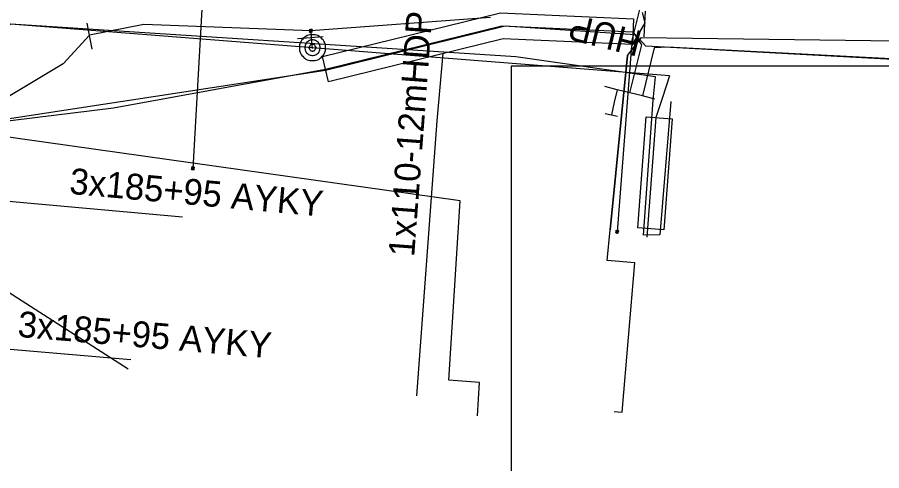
# Model space of a CAD drawing. Extents: x -746464 to -745690, y -1051581 to -1049993.
# Drawn here: x -746205.55 to -746172.06, y -1051048.03 to -1051030.48 of the extents above; entities that cross this region are included whole.
import ezdxf

# ---------------------------------------------------------------- set-up
doc = ezdxf.new("R2010")
doc.units = 0
for name, color, linetype in [('04_CETIN_neprovozovane', 7, 'Continuous'), ('04_CETIN_sdelovaci_podzem', 7, 'Continuous'), ('37_TVNET_sdelovaci_televizni kabely', 7, 'Continuous'), ('48_Prazs_plynarenska_STL', 7, 'Continuous'), ('48_Prazs_plynarenska_STL_popisy', 7, 'Continuous'), ('51_PVaK_vodovod_chranicky_objekty', 7, 'Continuous'), ('51_PVaK_vodovod_overena poloha_pripojka', 7, 'Continuous'), ('51_PVaK_vodovod_zruseno_overena poloha', 7, 'Continuous'), ('55_PREdi_chranicky', 7, 'Continuous'), ('55_PREdi_NN', 7, 'Continuous'), ('55_PREdi_NN_popisy', 7, 'Continuous'), ('55_PREdi_NN_pripojovaci_misto', 7, 'Continuous'), ('55_PREdi_stavby_popisy', 7, 'Continuous'), ('55_PREdi_ZRUSENE_elektro', 7, 'Continuous')]:
    doc.layers.add(name, color=color, linetype=linetype)

msp = doc.modelspace()

# ---------------------------------------------------------------- linework, layer by layer
at = {"layer": '04_CETIN_neprovozovane'}
msp.add_lwpolyline([(-746187.72, -1051045.91), (-746187.64, -1051044.61), (-746188.83, -1051044.53), (-746188.39, -1051037.59), (-746210.13, -1051034.53), (-746221.4, -1051033.32)], dxfattribs=at)
at = {"layer": '04_CETIN_sdelovaci_podzem'}
for points in [[(-746182.58, -1051038.71), (-746181.91, -1051031.96), (-746181.37, -1051031.26), (-746168.53, -1051031.43)], [(-746181.91, -1051031.96), (-746182.58, -1051038.71)], [(-746211.07, -1051038.86), (-746207.11, -1051040.34), (-746201.26, -1051044.09)], [(-746182.43, -1051045.74), (-746182.12, -1051045.76), (-746181.63, -1051039.98), (-746182.7, -1051039.89), (-746182.58, -1051038.71)]]:
    msp.add_lwpolyline(points, dxfattribs=at)
at = {"layer": '37_TVNET_sdelovaci_televizni kabely'}
msp.add_lwpolyline([(-746164.092, -1051032.378), (-746186.423, -1051032.378), (-746186.423, -1051048.029)], dxfattribs=at)
at = {"layer": '48_Prazs_plynarenska_STL'}
for points in [[(-746181.34, -1051029.76), (-746181.666, -1051031.054)], [(-746181.666, -1051031.054), (-746181.789, -1051031.539)]]:
    msp.add_lwpolyline(points, dxfattribs=at)
at = {"layer": '51_PVaK_vodovod_chranicky_objekty'}
for p, q in [((-746181.271, -1051031.24), (-746181.214, -1051030.24)), ((-746202.645, -1051031.71), (-746202.84, -1051030.71)), ((-746194.699, -1051031.297), (-746193.699, -1051031.228)), ((-746194.229, -1051031.059), (-746194.129, -1051030.959)), ((-746194.229, -1051030.959), (-746194.129, -1051031.059)), ((-746194.229, -1051030.959), (-746194.229, -1051030.979)), ((-746194.229, -1051030.959), (-746194.209, -1051030.959)), ((-746194.229, -1051031.059), (-746194.229, -1051031.039)), ((-746194.229, -1051031.059), (-746194.209, -1051031.059)), ((-746194.129, -1051030.959), (-746194.149, -1051030.959)), ((-746194.129, -1051031.059), (-746194.149, -1051031.059)), ((-746194.129, -1051030.959), (-746194.129, -1051030.979)), ((-746194.129, -1051031.059), (-746194.129, -1051031.039)), ((-746198.801, -1051036.375), (-746198.695, -1051036.282)), ((-746198.795, -1051036.275), (-746198.796, -1051036.295)), ((-746198.795, -1051036.275), (-746198.702, -1051036.382)), ((-746198.795, -1051036.275), (-746198.775, -1051036.276)), ((-746198.695, -1051036.282), (-746198.715, -1051036.28)), ((-746198.695, -1051036.282), (-746198.696, -1051036.302)), ((-746198.801, -1051036.375), (-746198.8, -1051036.355)), ((-746198.801, -1051036.375), (-746198.781, -1051036.376)), ((-746198.702, -1051036.382), (-746198.722, -1051036.38)), ((-746198.702, -1051036.382), (-746198.7, -1051036.362)), ((-746182.37, -1051038.827), (-746182.258, -1051038.74)), ((-746182.37, -1051038.827), (-746182.367, -1051038.807)), ((-746182.37, -1051038.827), (-746182.35, -1051038.829)), ((-746182.358, -1051038.727), (-746182.36, -1051038.747)), ((-746182.271, -1051038.839), (-746182.358, -1051038.727)), ((-746182.358, -1051038.727), (-746182.338, -1051038.73)), ((-746182.271, -1051038.839), (-746182.29, -1051038.837)), ((-746182.258, -1051038.74), (-746182.278, -1051038.737)), ((-746182.271, -1051038.839), (-746182.268, -1051038.819)), ((-746182.258, -1051038.74), (-746182.261, -1051038.76))]:
    msp.add_line(p, q, dxfattribs=at)
for points in [[(-746193.615, -1051031.659), (-746193.615, -1051031.614), (-746193.615, -1051031.553), (-746193.63, -1051031.508), (-746193.645, -1051031.447), (-746193.675, -1051031.402), (-746193.706, -1051031.356), (-746193.736, -1051031.326), (-746193.781, -1051031.281), (-746193.812, -1051031.25), (-746193.857, -1051031.22), (-746193.903, -1051031.19), (-746193.963, -1051031.175), (-746194.009, -1051031.159), (-746194.069, -1051031.159), (-746194.115, -1051031.159), (-746194.175, -1051031.159), (-746194.221, -1051031.159), (-746194.266, -1051031.175), (-746194.327, -1051031.19), (-746194.372, -1051031.22), (-746194.418, -1051031.25), (-746194.448, -1051031.281), (-746194.494, -1051031.326), (-746194.524, -1051031.356), (-746194.554, -1051031.402), (-746194.584, -1051031.447), (-746194.6, -1051031.508), (-746194.615, -1051031.553), (-746194.615, -1051031.614), (-746194.615, -1051031.659), (-746194.615, -1051031.72), (-746194.615, -1051031.766), (-746194.6, -1051031.811), (-746194.584, -1051031.872), (-746194.554, -1051031.917), (-746194.524, -1051031.963), (-746194.494, -1051031.993), (-746194.448, -1051032.038), (-746194.418, -1051032.069), (-746194.372, -1051032.099), (-746194.327, -1051032.129), (-746194.266, -1051032.144), (-746194.221, -1051032.159), (-746194.175, -1051032.159), (-746194.115, -1051032.159), (-746194.069, -1051032.159), (-746194.009, -1051032.159), (-746193.963, -1051032.144), (-746193.903, -1051032.129), (-746193.857, -1051032.099), (-746193.812, -1051032.069), (-746193.781, -1051032.038), (-746193.736, -1051031.993), (-746193.706, -1051031.963), (-746193.675, -1051031.917), (-746193.645, -1051031.872), (-746193.63, -1051031.811), (-746193.615, -1051031.766), (-746193.615, -1051031.72), (-746193.615, -1051031.659)], [(-746194.129, -1051031.009), (-746194.129, -1051031.004), (-746194.13, -1051030.999), (-746194.131, -1051030.994), (-746194.133, -1051030.989), (-746194.136, -1051030.984), (-746194.139, -1051030.98), (-746194.142, -1051030.976), (-746194.146, -1051030.972), (-746194.15, -1051030.969), (-746194.154, -1051030.966), (-746194.159, -1051030.963), (-746194.164, -1051030.961), (-746194.169, -1051030.96), (-746194.174, -1051030.959), (-746194.179, -1051030.959), (-746194.184, -1051030.959), (-746194.189, -1051030.96), (-746194.194, -1051030.961), (-746194.199, -1051030.963), (-746194.204, -1051030.966), (-746194.208, -1051030.969), (-746194.212, -1051030.972), (-746194.216, -1051030.976), (-746194.219, -1051030.98), (-746194.222, -1051030.984), (-746194.225, -1051030.989), (-746194.227, -1051030.994), (-746194.228, -1051030.999), (-746194.229, -1051031.004), (-746194.229, -1051031.009), (-746194.229, -1051031.014), (-746194.228, -1051031.019), (-746194.227, -1051031.024), (-746194.225, -1051031.029), (-746194.222, -1051031.034), (-746194.219, -1051031.038), (-746194.216, -1051031.042), (-746194.212, -1051031.046), (-746194.208, -1051031.049), (-746194.204, -1051031.052), (-746194.199, -1051031.055), (-746194.194, -1051031.057), (-746194.189, -1051031.058), (-746194.184, -1051031.059), (-746194.179, -1051031.059), (-746194.174, -1051031.059), (-746194.169, -1051031.058), (-746194.164, -1051031.057), (-746194.159, -1051031.055), (-746194.154, -1051031.052), (-746194.15, -1051031.049), (-746194.146, -1051031.046), (-746194.142, -1051031.042), (-746194.139, -1051031.038), (-746194.136, -1051031.034), (-746194.133, -1051031.029), (-746194.131, -1051031.024), (-746194.13, -1051031.019), (-746194.129, -1051031.014), (-746194.129, -1051031.009)], [(-746193.812, -1051031.659), (-746193.812, -1051031.629), (-746193.827, -1051031.599), (-746193.827, -1051031.569), (-746193.842, -1051031.538), (-746193.857, -1051031.508), (-746193.872, -1051031.478), (-746193.887, -1051031.463), (-746193.918, -1051031.432), (-746193.933, -1051031.417), (-746193.963, -1051031.402), (-746193.994, -1051031.387), (-746194.024, -1051031.372), (-746194.054, -1051031.372), (-746194.084, -1051031.356), (-746194.115, -1051031.356), (-746194.145, -1051031.356), (-746194.175, -1051031.372), (-746194.206, -1051031.372), (-746194.236, -1051031.387), (-746194.266, -1051031.402), (-746194.297, -1051031.417), (-746194.312, -1051031.432), (-746194.342, -1051031.463), (-746194.357, -1051031.478), (-746194.372, -1051031.508), (-746194.387, -1051031.538), (-746194.403, -1051031.569), (-746194.403, -1051031.599), (-746194.418, -1051031.629), (-746194.418, -1051031.659), (-746194.418, -1051031.69), (-746194.403, -1051031.72), (-746194.403, -1051031.75), (-746194.387, -1051031.781), (-746194.372, -1051031.811), (-746194.357, -1051031.841), (-746194.342, -1051031.856), (-746194.312, -1051031.887), (-746194.297, -1051031.902), (-746194.266, -1051031.917), (-746194.236, -1051031.932), (-746194.206, -1051031.947), (-746194.175, -1051031.947), (-746194.145, -1051031.963), (-746194.115, -1051031.963), (-746194.084, -1051031.963), (-746194.054, -1051031.947), (-746194.024, -1051031.947), (-746193.994, -1051031.932), (-746193.963, -1051031.917), (-746193.933, -1051031.902), (-746193.918, -1051031.887), (-746193.887, -1051031.856), (-746193.872, -1051031.841), (-746193.857, -1051031.811), (-746193.842, -1051031.781), (-746193.827, -1051031.75), (-746193.827, -1051031.72), (-746193.812, -1051031.69), (-746193.812, -1051031.659)], [(-746193.978, -1051031.659), (-746193.978, -1051031.644), (-746193.994, -1051031.629), (-746193.994, -1051031.614), (-746193.994, -1051031.599), (-746194.009, -1051031.599), (-746194.009, -1051031.584), (-746194.024, -1051031.569), (-746194.039, -1051031.553), (-746194.054, -1051031.553), (-746194.054, -1051031.538), (-746194.069, -1051031.538), (-746194.084, -1051031.538), (-746194.1, -1051031.523), (-746194.115, -1051031.523), (-746194.13, -1051031.523), (-746194.145, -1051031.538), (-746194.16, -1051031.538), (-746194.175, -1051031.538), (-746194.175, -1051031.553), (-746194.191, -1051031.553), (-746194.206, -1051031.569), (-746194.221, -1051031.584), (-746194.236, -1051031.599), (-746194.236, -1051031.614), (-746194.236, -1051031.629), (-746194.251, -1051031.644), (-746194.251, -1051031.659), (-746194.251, -1051031.675), (-746194.236, -1051031.69), (-746194.236, -1051031.705), (-746194.236, -1051031.72), (-746194.221, -1051031.735), (-746194.206, -1051031.75), (-746194.191, -1051031.766), (-746194.175, -1051031.781), (-746194.16, -1051031.781), (-746194.145, -1051031.781), (-746194.13, -1051031.796), (-746194.115, -1051031.796), (-746194.1, -1051031.796), (-746194.084, -1051031.781), (-746194.069, -1051031.781), (-746194.054, -1051031.781), (-746194.039, -1051031.766), (-746194.024, -1051031.75), (-746194.009, -1051031.735), (-746194.009, -1051031.72), (-746193.994, -1051031.72), (-746193.994, -1051031.705), (-746193.994, -1051031.69), (-746193.978, -1051031.675), (-746193.978, -1051031.659)], [(-746198.698, -1051036.332), (-746198.698, -1051036.327), (-746198.699, -1051036.322), (-746198.699, -1051036.317), (-746198.701, -1051036.311), (-746198.704, -1051036.306), (-746198.706, -1051036.302), (-746198.709, -1051036.298), (-746198.713, -1051036.294), (-746198.716, -1051036.29), (-746198.72, -1051036.287), (-746198.725, -1051036.284), (-746198.73, -1051036.281), (-746198.735, -1051036.28), (-746198.74, -1051036.279), (-746198.745, -1051036.278), (-746198.75, -1051036.278), (-746198.755, -1051036.279), (-746198.76, -1051036.279), (-746198.765, -1051036.281), (-746198.77, -1051036.284), (-746198.774, -1051036.286), (-746198.779, -1051036.289), (-746198.783, -1051036.293), (-746198.786, -1051036.297), (-746198.789, -1051036.3), (-746198.793, -1051036.305), (-746198.795, -1051036.31), (-746198.796, -1051036.315), (-746198.798, -1051036.32), (-746198.798, -1051036.325), (-746198.798, -1051036.33), (-746198.798, -1051036.335), (-746198.797, -1051036.34), (-746198.795, -1051036.345), (-746198.793, -1051036.35), (-746198.79, -1051036.354), (-746198.787, -1051036.359), (-746198.784, -1051036.363), (-746198.78, -1051036.366), (-746198.776, -1051036.369), (-746198.771, -1051036.373), (-746198.766, -1051036.375), (-746198.761, -1051036.376), (-746198.757, -1051036.378), (-746198.752, -1051036.378), (-746198.747, -1051036.378), (-746198.741, -1051036.378), (-746198.736, -1051036.377), (-746198.731, -1051036.376), (-746198.726, -1051036.373), (-746198.722, -1051036.37), (-746198.718, -1051036.367), (-746198.713, -1051036.364), (-746198.71, -1051036.36), (-746198.707, -1051036.356), (-746198.704, -1051036.351), (-746198.701, -1051036.346), (-746198.7, -1051036.342), (-746198.699, -1051036.337), (-746198.698, -1051036.332)], [(-746182.308, -1051038.734), (-746182.313, -1051038.733), (-746182.318, -1051038.733), (-746182.323, -1051038.734), (-746182.328, -1051038.735), (-746182.334, -1051038.738), (-746182.338, -1051038.74), (-746182.342, -1051038.742), (-746182.347, -1051038.746), (-746182.35, -1051038.75), (-746182.354, -1051038.753), (-746182.357, -1051038.758), (-746182.36, -1051038.762), (-746182.361, -1051038.767), (-746182.363, -1051038.772), (-746182.364, -1051038.777), (-746182.364, -1051038.782), (-746182.364, -1051038.787), (-746182.364, -1051038.792), (-746182.362, -1051038.797), (-746182.36, -1051038.803), (-746182.357, -1051038.807), (-746182.355, -1051038.811), (-746182.351, -1051038.816), (-746182.348, -1051038.819), (-746182.344, -1051038.823), (-746182.34, -1051038.826), (-746182.335, -1051038.829), (-746182.33, -1051038.831), (-746182.325, -1051038.832), (-746182.32, -1051038.833), (-746182.315, -1051038.834), (-746182.31, -1051038.833), (-746182.305, -1051038.833), (-746182.3, -1051038.831), (-746182.295, -1051038.829), (-746182.29, -1051038.827), (-746182.286, -1051038.824), (-746182.281, -1051038.821), (-746182.278, -1051038.817), (-746182.274, -1051038.813), (-746182.271, -1051038.809), (-746182.268, -1051038.804), (-746182.267, -1051038.799), (-746182.265, -1051038.794), (-746182.264, -1051038.789), (-746182.264, -1051038.784), (-746182.264, -1051038.779), (-746182.265, -1051038.774), (-746182.266, -1051038.769), (-746182.268, -1051038.764), (-746182.271, -1051038.759), (-746182.273, -1051038.755), (-746182.277, -1051038.751), (-746182.28, -1051038.747), (-746182.284, -1051038.744), (-746182.289, -1051038.74), (-746182.293, -1051038.738), (-746182.298, -1051038.736), (-746182.303, -1051038.734), (-746182.308, -1051038.734)]]:
    msp.add_lwpolyline(points, dxfattribs=at)
at = {"layer": '51_PVaK_vodovod_overena poloha_pripojka'}
for p, q in [((-746198.29, -1051028.09), (-746198.75, -1051036.33)), ((-746181.35, -1051030.3), (-746181.24, -1051030.7))]:
    msp.add_line(p, q, dxfattribs=at)
msp.add_lwpolyline([(-746181.24, -1051030.7), (-746181.753, -1051031.582), (-746182.313, -1051038.784)], dxfattribs=at)
at = {"layer": '51_PVaK_vodovod_zruseno_overena poloha'}
for p, q in [((-746187.218, -1051030.486), (-746194.18, -1051031.01)), ((-746194.18, -1051031.01), (-746194.16, -1051031.26)), ((-746194.16, -1051031.26), (-746194.13, -1051031.69))]:
    msp.add_line(p, q, dxfattribs=at)
for points in [[(-746194.18, -1051031.01), (-746200.65, -1051030.76), (-746202.75, -1051031.17)], [(-746202.75, -1051031.17), (-746203.77, -1051032.28), (-746211.79, -1051037.08), (-746212.126, -1051037.239)]]:
    msp.add_lwpolyline(points, dxfattribs=at)
at = {"layer": '55_PREdi_chranicky'}
for points in [[(-746181.677, -1051030.541), (-746181.722, -1051031.54), (-746186.73, -1051031.313), (-746193.49, -1051032.975), (-746193.729, -1051032.004), (-746186.829, -1051030.307), (-746181.677, -1051030.541)], [(-746181.185, -1051034.333), (-746180.187, -1051034.408), (-746180.509, -1051038.705), (-746181.507, -1051038.63), (-746181.185, -1051034.333)]]:
    msp.add_lwpolyline(points, close=True, dxfattribs=at)
at = {"layer": '55_PREdi_NN'}
for points in [[(-746211.44, -1051036.63), (-746210.34, -1051035.03), (-746201.83, -1051033.99), (-746193.61, -1051032.49), (-746186.78, -1051030.81), (-746181.7, -1051031.04), (-746181.2, -1051031.6)], [(-746181.821, -1051033.407), (-746181.359, -1051031.546), (-746181.614, -1051031.164), (-746186.645, -1051030.832), (-746193.612, -1051032.546), (-746209.924, -1051035.034), (-746210.272, -1051037.923), (-746208.645, -1051037.981)], [(-745933.351, -1051040.912), (-745941.504, -1051040.452), (-745958.538, -1051039.744), (-745969.12, -1051039.482), (-746015.2, -1051036.705), (-746033.432, -1051035.653), (-746045.186, -1051035.092), (-746119.381, -1051032.383), (-746168.04, -1051032.305), (-746181.2, -1051031.6)], [(-746168.326, -1051034.136), (-746168.299, -1051032.279), (-746168.979, -1051032.237), (-746180.361, -1051031.645), (-746180.873, -1051031.666), (-746181.335, -1051033.527)], [(-746180.85, -1051033.648), (-746181.335, -1051033.527), (-746181.821, -1051033.407), (-746182.306, -1051033.286), (-746182.791, -1051033.166)], [(-746182.306, -1051033.286), (-746182.426, -1051033.772)]]:
    msp.add_lwpolyline(points, dxfattribs=at)
at = {"layer": '55_PREdi_NN_popisy'}
for points in [[(-746211.211, -1051037.154), (-746208.054, -1051037.405), (-746199.154, -1051038.21)], [(-746213.739, -1051042.685), (-746210.057, -1051042.964), (-746201.153, -1051043.723)]]:
    msp.add_lwpolyline(points, dxfattribs=at)
at = {"layer": '55_PREdi_NN_pripojovaci_misto'}
for p, q in [((-746182.426, -1051033.772), (-746182.538, -1051034.259)), ((-746182.782, -1051034.203), (-746182.295, -1051034.315))]:
    msp.add_line(p, q, dxfattribs=at)
at = {"layer": '55_PREdi_stavby_popisy'}
msp.add_lwpolyline([(-746190.077, -1051045.135), (-746189.279, -1051034.484), (-746189.05, -1051031.883)], dxfattribs=at)
at = {"layer": '55_PREdi_ZRUSENE_elektro'}
for points in [[(-746180.917, -1051033.691), (-746180.83, -1051032.793), (-746186.238, -1051032.009), (-746205.801, -1051030.75), (-746212.074, -1051034.555), (-746211.718, -1051038.876), (-746211.653, -1051039.669), (-746212.034, -1051043.868), (-746213.589, -1051044.26), (-746215.284, -1051044.223)], [(-746180.287, -1051032.751), (-746205.801, -1051030.75), (-746212.074, -1051034.555), (-746211.91, -1051036.543)], [(-746180.287, -1051032.751), (-746180.562, -1051033.581), (-746180.819, -1051034.356), (-746181.167, -1051038.994)], [(-746180.235, -1051033.743), (-746180.662, -1051038.907), (-746181.293, -1051038.91), (-746180.917, -1051033.691)]]:
    msp.add_lwpolyline(points, dxfattribs=at)

# ---------------------------------------------------------------- texts
at = {"layer": '48_Prazs_plynarenska_STL_popisy'}
msp.add_text('HUP', height=1, rotation=166, dxfattribs=at).set_placement((-746181.289, -1051031.039))
at = {"layer": '55_PREdi_NN_popisy'}
for rotation, p in [(354.8332, (-746203.559, -1051037.309)), (355.1304, (-746205.563, -1051042.845))]:
    msp.add_text('3x185+95 AYKY', height=1, rotation=rotation, dxfattribs=at).set_placement(p)
at = {"layer": '55_PREdi_stavby_popisy'}
msp.add_text('1x110-12mHDPE vlnitá', height=1, rotation=85.7158, dxfattribs=at).set_placement((-746190.177, -1051039.773))

doc.saveas('drawing.dxf')
